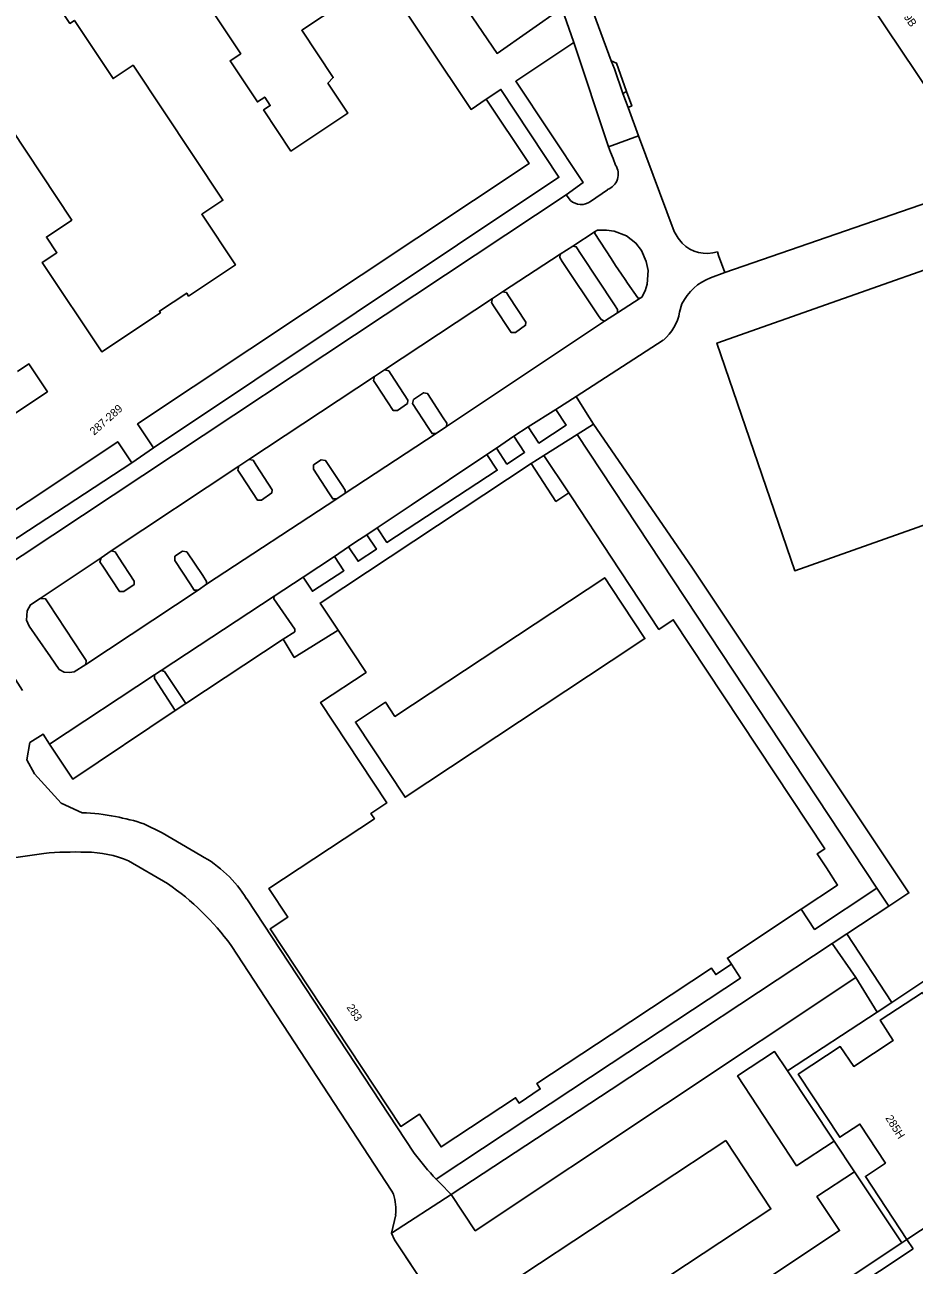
# Model space of a CAD drawing. Extents: x 161483 to 162250, y 379484 to 380833.
# Drawn here: x 161926.7 to 162037.8, y 379836.6 to 379991.6 of the extents above; entities that cross this region are included whole.
import ezdxf

# ---------------------------------------------------------------- set-up
doc = ezdxf.new("R2010")
doc.units = 0
for name, color, linetype in [('IMGEO_Berm_halfverhard', 7, 'Continuous'), ('IMGEO_Erf', 7, 'Continuous'), ('IMGEO_Groenvoorziening', 7, 'Continuous'), ('IMGEO_Hek', 7, 'Continuous'), ('IMGEO_Pand', 7, 'Continuous'), ('IMGEO_Pand_nummerreeks', 7, 'Continuous'), ('IMGEO_Parkeervlak_gesloten', 7, 'Continuous'), ('IMGEO_Parkeervlak_open', 7, 'Continuous'), ('IMGEO_Rijbaan_lokaal_gesloten', 7, 'Continuous'), ('IMGEO_Rijbaan_lokaal_open', 7, 'Continuous'), ('IMGEO_Voetpad_gesloten', 7, 'Continuous'), ('IMGEO_Voetpad_open', 7, 'Continuous')]:
    doc.layers.add(name, color=color, linetype=linetype)

msp = doc.modelspace()

# ---------------------------------------------------------------- linework, layer by layer
at = {"layer": 'IMGEO_Berm_halfverhard'}
msp.add_lwpolyline([(162001.88, 379983.25), (162001.46, 379982.97), (162002.09, 379981.25), (162002.56, 379981.43)], close=True, dxfattribs=at)
at = {"layer": 'IMGEO_Erf'}
for points in [[(161983.56, 380033.74), (161983.36, 380033.34), (161995.24, 380000), (162000, 379987.08), (162000.65, 379986.76), (162001.88, 379983.25), (162002.56, 379981.43), (162002.09, 379981.25), (162003.41, 379977.7), (162007.84, 379965.74), (162008.36, 379964.92), (162008.87, 379964.28)], [(162039.96, 379982.84), (162028.66, 379999.75), (162041.36, 380008.23)], [(162013.26, 379963.21), (162013.41, 379962.76), (162014.17, 379960.6), (162053.65, 379974.23)], [(161963.67, 379906.9), (161969.36, 379910.65), (161965.86, 379915.94), (161960.38, 379912.53), (161958.98, 379914.8), (161946.82, 379906.77), (161945.52, 379905.9), (161932.7, 379897.32), (161929.81, 379901.69), (161928.99, 379902.95), (161927.34, 379901.88), (161926.98, 379899.71), (161927.93, 379897.99), (161931.25, 379894.29), (161933.89, 379893.12)], [(161978.11, 379847.32), (161989.7, 379854.97), (161992.36, 379856.73), (162000, 379861.77), (162014.2, 379871.15), (162016.16, 379872.45), (162015.01, 379874.2), (162013.05, 379872.9), (162012.53, 379873.68), (162000, 379865.41), (161990.69, 379859.26), (161991.13, 379858.6), (161988.47, 379856.84), (161988.03, 379857.5), (161978.74, 379851.36), (161976.03, 379855.45), (161973.7, 379853.91), (161957.37, 379878.6), (161959.59, 379880.07), (161957.22, 379883.66), (161970.41, 379892.36), (161969.96, 379893.03), (161971.95, 379894.34), (161963.67, 379906.9)], [(161941.6, 379891.73), (161943.89, 379890.6), (161948.71, 379887.78)], [(161954.44, 379882.35), (161975.38, 379850.59)]]:
    msp.add_lwpolyline(points, dxfattribs=at)
msp.add_lwpolyline([(162000, 379912.1), (162004.21, 379914.88), (162000, 379921.24), (161999.18, 379922.48), (161972.96, 379905.15), (161971.79, 379906.92), (161968.03, 379904.44), (161974.24, 379895.05)], close=True, dxfattribs=at)
for centre, radius, start, end in [((162011.92, 379967.26), 4.26, 224.2723, 288.2218), ((161933.26, 379869.89), 23.24, 78.1592, 88.45), ((161933.66, 379868.06), 24.96, 71.4423, 79.9123), ((161941.45, 379874.39), 15.23, 31.5053, 61.5622), ((162004.44, 379872.12), 36.17, 216.5301, 223.2876)]:
    msp.add_arc(centre, radius, start, end, dxfattribs=at)
at = {"layer": 'IMGEO_Groenvoorziening'}
for points in [[(161991.55, 380000), (161990.18, 380003.84), (161979.58, 379997.08), (161985.72, 379987.99), (161993.82, 379993.63)], [(161993.45, 379972.52), (161986.21, 379983.49), (161984.38, 379982.28), (161989.73, 379974.23), (161940.81, 379941.69), (161942.8, 379938.7)], [(162059.96, 379968.3), (162073.37, 379941.23), (162022.93, 379923.35), (162013.19, 379951.8)], [(162059.96, 379968.3), (162013.19, 379951.8), (162022.93, 379923.35), (162073.37, 379941.23)], [(161998.27, 379965.9), (161998.1, 379965.83), (161997.99, 379965.76), (161997.96, 379965.51), (162000, 379962.39), (162000.52, 379961.51), (162001.29, 379960.42), (162001.75, 379959.73), (162002.04, 379959.29), (162003.3, 379957.45), (162003.59, 379957.4), (162003.8, 379957.53), (162004.22, 379958.32), (162004.5, 379959.15), (162004.59, 379960.86), (162004.37, 379961.98), (162003.77, 379963.36), (162003.08, 379964.29), (162001.92, 379965.2), (162000.36, 379965.8), (161999.42, 379965.91)], [(161995.19, 379963.93), (161993.63, 379962.91), (161993.55, 379962.48), (161993.87, 379962), (161998.4, 379955.21), (161998.72, 379954.73), (161999.16, 379954.52), (162000.78, 379955.59), (162000.79, 379956.01), (162000.42, 379956.58), (161996.25, 379962.89), (161995.63, 379963.83)], [(161986.41, 379958.22), (161985.16, 379957.37), (161985.02, 379956.87), (161985.29, 379956.46), (161987.48, 379953.13), (161988.01, 379953.13), (161989.28, 379954.02), (161989.32, 379954.43), (161987.17, 379957.72), (161986.92, 379958.11)], [(161971.68, 379948.46), (161970.43, 379947.61), (161970.3, 379947.11), (161970.62, 379946.62), (161972.75, 379943.37), (161973.28, 379943.37), (161974.55, 379944.26), (161974.59, 379944.67), (161972.5, 379947.88), (161972.19, 379948.35)], [(161976.54, 379945.59), (161975.29, 379944.74), (161975.15, 379944.25), (161977.12, 379941.24), (161977.61, 379940.5), (161978.13, 379940.5), (161979.41, 379941.39), (161979.44, 379941.8), (161979, 379942.48), (161977.05, 379945.48)], [(161994.38, 379941.55), (161993.08, 379943.52), (161989.62, 379941.33), (161990.95, 379939.31)], [(161987.84, 379940.15), (161985.64, 379938.68), (161986.95, 379936.69), (161989.16, 379938.14)], [(161995.74, 379940.39), (161991.58, 379937.76), (161994.69, 379933.07), (161995.09, 379932.47), (162000, 379925.03), (162005.95, 379916.03), (162007.75, 379917.22), (162026.68, 379888.6), (162025.71, 379887.96), (162026.87, 379886.21), (162028.28, 379884.07), (162023.74, 379881.07), (162025.41, 379878.54), (162033.2, 379883.69)], [(161940.07, 379936.85), (161938.32, 379939.47), (161915.88, 379924.55), (161917.51, 379922.1), (161917.71, 379922.23)], [(161954.72, 379937.27), (161953.47, 379936.42), (161953.33, 379935.92), (161953.74, 379935.3), (161955.79, 379932.18), (161956.31, 379932.18), (161957.58, 379933.07), (161957.62, 379933.48), (161955.61, 379936.56), (161955.23, 379937.16)], [(161964.29, 379937.12), (161963.76, 379937.2), (161962.78, 379936.57), (161962.78, 379936.04), (161964.69, 379933.09), (161965.19, 379932.32), (161965.72, 379932.32), (161966.75, 379933.05), (161966.75, 379933.41), (161966.27, 379934.12)], [(161985.75, 379935.9), (161984.45, 379937.88), (161974.99, 379931.56), (161970.76, 379928.73), (161971.97, 379926.89)], [(161970.66, 379926.03), (161969.45, 379927.86), (161968.09, 379926.95), (161967.17, 379926.34), (161968.36, 379924.53)], [(161937.49, 379925.83), (161936.24, 379924.98), (161936.11, 379924.48), (161936.56, 379923.79), (161938.56, 379920.74), (161939.09, 379920.74), (161940.36, 379921.63), (161940.4, 379922.04), (161938.44, 379925.05), (161938, 379925.72)], [(161946.96, 379925.72), (161946.43, 379925.8), (161945.46, 379925.17), (161945.46, 379924.64), (161947.36, 379921.71), (161947.86, 379920.93), (161948.39, 379920.93), (161949.42, 379921.66), (161949.42, 379922.02), (161948.94, 379922.74)], [(161966.58, 379923.36), (161965.4, 379925.15), (161961.49, 379922.54), (161962.66, 379920.79)], [(161929.32, 379919.84), (161928.65, 379919.89), (161927.44, 379919.11), (161927.01, 379918.35), (161926.93, 379917.19), (161927.28, 379916.44), (161928.32, 379914.93), (161929.91, 379912.61), (161930.99, 379911.02), (161931.63, 379910.69), (161932.28, 379910.62), (161932.88, 379910.74), (161934.36, 379911.64), (161934.39, 379912.12), (161933.9, 379912.87), (161929.73, 379919.21)], [(161943.76, 379910.9), (161942.9, 379910.33), (161942.9, 379909.88), (161945.52, 379905.9), (161946.82, 379906.77), (161944.17, 379910.77)]]:
    msp.add_lwpolyline(points, close=True, dxfattribs=at)
for points in [[(161948.83, 379967.89), (161951.47, 379969.64), (161940.24, 379986.52), (161937.74, 379984.86), (161932.92, 379992.12), (161932.35, 379991.74), (161926.85, 380000), (161926.28, 380000.87), (161925.84, 380000.58), (161924.97, 380000), (161884.91, 379973.59), (161874.32, 379966.47)], [(161995.33, 379989.38), (161988.07, 379984.52), (161996.49, 379971.87), (161994.35, 379970.34), (161994.89, 379969.62)], [(162000.52, 379974.05), (162000.25, 379974.86), (161999.9, 379975.64), (161999.67, 379976.34), (161995.33, 379989.38)], [(161923.09, 379981.44), (161932.58, 379967.16), (161929.41, 379965.05), (161930.72, 379963.08), (161928.89, 379961.87), (161936.32, 379950.71), (161943.67, 379955.6), (161943.54, 379955.79), (161946.94, 379958.05), (161947.18, 379957.68), (161953.03, 379961.57), (161948.83, 379967.89)], [(162053.65, 379974.23), (162014.17, 379960.6), (162012.41, 379959.95)], [(161997.42, 379969.49), (161999.51, 379970.97)], [(162008.83, 379956.71), (162008.53, 379955.68)], [(162006.5, 379952.17), (161995.63, 379945.11), (161996.77, 379943.25), (161997.76, 379941.67), (162010.05, 379923.78), (162037.18, 379883.1), (162036.32, 379882.53), (162034.67, 379881.44), (162029.43, 379877.98), (162035.07, 379869.4), (162039.32, 379872.23)], [(161922.3, 379940.9), (161929.54, 379945.71), (161927.23, 379949.2), (161925.8, 379948.25)], [(161929.1, 379888.04), (161924.13, 379887.33)], [(161944.55, 379884.27), (161939.69, 379887.11)], [(161972.79, 379845.45), (161972.57, 379845.84), (161952.48, 379876.54)], [(162042.18, 379843.25), (162036.94, 379839.8), (162036.3, 379839.38), (161992.52, 379810.25), (161978.33, 379831.59), (161972.91, 379839.74), (161972.55, 379840.56), (161973.06, 379842.86)]]:
    msp.add_lwpolyline(points, dxfattribs=at)
for centre, radius, start, end in [((161998.83, 379972.9), 2.04, 289.5314, 34.2255), ((161996.24, 379971.2), 2.08, 229.4302, 304.4635), ((162014.77, 379953.76), 6.63, 110.904, 153.5907), ((162002.73, 379956.69), 5.89, 309.8452, 350.1925), ((161932.97, 379846.89), 41.32, 88.0367, 95.3683), ((161934.24, 379874.03), 14.17, 67.3928, 89.4356), ((161925.79, 379857.1), 33.02, 36.0574, 55.3556), ((161966.39, 379843.47), 6.69, 354.7003, 17.1195)]:
    msp.add_arc(centre, radius, start, end, dxfattribs=at)
at = {"layer": 'IMGEO_Hek'}
for points in [[(162059.96, 379968.3), (162013.19, 379951.8), (162022.93, 379923.35), (162073.37, 379941.23), (162059.96, 379968.3)], [(161972.55, 379840.56), (161972.91, 379839.74)], [(162037.72, 379838.62), (162000, 379813.57), (161993.28, 379809.11), (161972.91, 379839.74)], [(162037.72, 379838.62), (162036.94, 379839.8)]]:
    msp.add_lwpolyline(points, dxfattribs=at)
at = {"layer": 'IMGEO_Pand'}
for points in [[(162041.36, 380008.23), (162028.66, 379999.75), (162039.96, 379982.84), (162040.65, 379983.29), (162043.63, 379978.83), (162044.27, 379979.25), (162043.61, 379980.24), (162055.09, 379987.91), (162060.57, 379979.71), (162060.98, 379979.99), (162070.88, 379986.6), (162064.77, 379995.74), (162062.2, 379994.03), (162061.62, 379994.89), (162056.1, 380003.11), (162049.16, 380013.44)], [(162007.75, 379917.22), (162005.95, 379916.03), (162000, 379925.03), (161995.09, 379932.47), (161994.69, 379933.07), (161993.09, 379932.01), (161989.97, 379936.74), (161963.62, 379919.32), (161965.86, 379915.94), (161969.36, 379910.65), (161963.67, 379906.9), (161971.95, 379894.34), (161969.96, 379893.03), (161970.41, 379892.36), (161957.22, 379883.66), (161959.59, 379880.07), (161957.37, 379878.6), (161973.7, 379853.91), (161976.03, 379855.45), (161978.74, 379851.36), (161988.03, 379857.5), (161988.47, 379856.84), (161991.13, 379858.6), (161990.69, 379859.26), (162000, 379865.41), (162012.53, 379873.68), (162013.05, 379872.9), (162015.01, 379874.2), (162014.5, 379874.96), (162023.74, 379881.07), (162028.28, 379884.07), (162026.87, 379886.21), (162025.71, 379887.96), (162026.68, 379888.6)], [(162000, 379912.1), (161974.24, 379895.05), (161968.03, 379904.44), (161971.79, 379906.92), (161972.96, 379905.15), (161999.18, 379922.48), (162000, 379921.24), (162004.21, 379914.88)], [(162036.94, 379839.8), (162042.18, 379843.25), (162040.53, 379845.75), (162045.54, 379849.05), (162047.19, 379846.54), (162052.46, 379850.01), (162038.87, 379870.65), (162033.61, 379867.2), (162035.21, 379864.65), (162030.3, 379861.42), (162028.61, 379863.89), (162023.36, 379860.44), (162028.55, 379852.56), (162031.06, 379854.21), (162034.26, 379849.33), (162031.76, 379847.68)]]:
    msp.add_lwpolyline(points, close=True, dxfattribs=at)
for points in [[(161915.88, 379924.55), (161938.32, 379939.47), (161940.07, 379936.85), (161942.8, 379938.7), (161940.81, 379941.69), (161989.73, 379974.23), (161984.38, 379982.28), (161982.47, 379981), (161971.42, 379997.61), (161961.32, 379990.89), (161965.25, 379984.98), (161964.6, 379984.27), (161967.09, 379980.53), (161959.97, 379975.79), (161956.55, 379980.93), (161957.38, 379981.48), (161956.69, 379982.53), (161955.78, 379981.93), (161952.36, 379987.07), (161953.7, 379987.96), (161950.47, 379992.8)], [(161932.92, 379992.12), (161937.74, 379984.86), (161940.24, 379986.52), (161951.47, 379969.64), (161948.83, 379967.89), (161953.03, 379961.57), (161947.18, 379957.68), (161946.94, 379958.05), (161943.54, 379955.79), (161943.67, 379955.6), (161936.32, 379950.71), (161928.89, 379961.87), (161930.72, 379963.08), (161929.41, 379965.05), (161932.58, 379967.16), (161923.09, 379981.44)], [(161925.8, 379948.25), (161927.23, 379949.2), (161929.54, 379945.71), (161922.3, 379940.9)]]:
    msp.add_lwpolyline(points, dxfattribs=at)
at = {"layer": 'IMGEO_Parkeervlak_gesloten'}
for points in [[(162030.54, 379872.52), (162027.6, 379876.77), (162000, 379858.53), (161979.97, 379845.42), (161982.99, 379840.89)], [(162022, 379860.87), (162020.4, 379863.26), (162015.78, 379860.22), (162023.16, 379849.01), (162027.84, 379852.09)], [(162014.31, 379852.14), (161988.93, 379835.41), (161994.56, 379826.88), (162019.94, 379843.61)], [(162036.3, 379839.38), (162030.4, 379848.24), (162025.7, 379845.15), (162028.52, 379840.9), (161993.78, 379817.79), (161982.75, 379834.37), (161978.33, 379831.59), (161992.52, 379810.25)]]:
    msp.add_lwpolyline(points, close=True, dxfattribs=at)
at = {"layer": 'IMGEO_Parkeervlak_open'}
for points in [[(161997.99, 379965.76), (161995.19, 379963.93), (161995.63, 379963.83), (161996.25, 379962.89), (162000.42, 379956.58), (162000.79, 379956.01), (162000.78, 379955.59), (162003.59, 379957.4), (162003.3, 379957.45), (162002.04, 379959.29), (162001.75, 379959.73), (162001.29, 379960.42), (162000.52, 379961.51), (162000, 379962.39), (161997.96, 379965.51)], [(161978.13, 379940.5), (161977.61, 379940.5), (161977.12, 379941.24), (161975.15, 379944.25), (161975.29, 379944.74), (161976.54, 379945.59), (161977.05, 379945.48), (161979, 379942.48), (161979.44, 379941.8), (161979.41, 379941.39), (161999.16, 379954.52), (161998.72, 379954.73), (161998.4, 379955.21), (161993.87, 379962), (161993.55, 379962.48), (161993.63, 379962.91), (161986.41, 379958.22), (161986.92, 379958.11), (161987.17, 379957.72), (161989.32, 379954.43), (161989.28, 379954.02), (161988.01, 379953.13), (161987.48, 379953.13), (161985.29, 379956.46), (161985.02, 379956.87), (161985.16, 379957.37), (161971.68, 379948.46), (161972.19, 379948.35), (161972.5, 379947.88), (161974.59, 379944.67), (161974.55, 379944.26), (161973.28, 379943.37), (161972.75, 379943.37), (161970.62, 379946.62), (161970.3, 379947.11), (161970.43, 379947.61), (161954.72, 379937.27), (161955.23, 379937.16), (161955.61, 379936.56), (161957.62, 379933.48), (161957.58, 379933.07), (161956.31, 379932.18), (161955.79, 379932.18), (161953.74, 379935.3), (161953.33, 379935.92), (161953.47, 379936.42), (161937.49, 379925.83), (161938, 379925.72), (161938.44, 379925.05), (161940.4, 379922.04), (161940.36, 379921.63), (161939.09, 379920.74), (161938.56, 379920.74), (161936.56, 379923.79), (161936.11, 379924.48), (161936.24, 379924.98), (161928.65, 379919.89), (161929.32, 379919.84), (161929.73, 379919.21), (161933.9, 379912.87), (161934.39, 379912.12), (161934.36, 379911.64), (161948.39, 379920.93), (161947.86, 379920.93), (161947.36, 379921.71), (161945.46, 379924.64), (161945.46, 379925.17), (161946.43, 379925.8), (161946.96, 379925.72), (161948.94, 379922.74), (161949.42, 379922.02), (161949.42, 379921.66), (161965.72, 379932.32), (161965.19, 379932.32), (161964.69, 379933.09), (161962.78, 379936.04), (161962.78, 379936.57), (161963.76, 379937.2), (161964.29, 379937.12), (161966.27, 379934.12), (161966.75, 379933.41), (161966.75, 379933.05)], [(161958.98, 379914.8), (161960.45, 379915.74), (161960.45, 379916.05), (161957.83, 379919.83), (161957.89, 379920.17), (161943.76, 379910.9), (161944.17, 379910.77), (161946.82, 379906.77)], [(161945.52, 379905.9), (161942.9, 379909.88), (161942.9, 379910.33), (161929.81, 379901.69), (161932.7, 379897.32)]]:
    msp.add_lwpolyline(points, close=True, dxfattribs=at)
at = {"layer": 'IMGEO_Rijbaan_lokaal_gesloten'}
msp.add_lwpolyline([(161984.58, 380019.56), (161986.68, 380013.64), (161989.35, 380006.16), (161990.18, 380003.84), (161991.55, 380000), (161993.82, 379993.63), (161995.33, 379989.38), (161999.67, 379976.34), (162003.41, 379977.7), (162002.09, 379981.25), (162001.46, 379982.97), (162000.38, 379986.05), (162000, 379987.08), (161995.24, 380000), (161983.36, 380033.34), (161978.1, 380048.4), (161966.15, 380081.48), (161961.02, 380096.55)], dxfattribs=at)
for points in [[(162000.65, 379986.76), (162000, 379987.08), (162000.38, 379986.05), (162001.46, 379982.97), (162001.88, 379983.25)], [(162030.4, 379848.24), (162027.84, 379852.09), (162023.16, 379849.01), (162015.78, 379860.22), (162020.4, 379863.26), (162022, 379860.87), (162033.24, 379868.2), (162030.54, 379872.52), (161982.99, 379840.89), (161979.97, 379845.42), (161972.55, 379840.56), (161972.91, 379839.74), (161978.33, 379831.59), (161982.75, 379834.37), (161993.78, 379817.79), (162028.52, 379840.9), (162025.7, 379845.15)], [(162014.31, 379852.14), (162019.94, 379843.61), (161994.56, 379826.88), (161988.93, 379835.41)]]:
    msp.add_lwpolyline(points, close=True, dxfattribs=at)
at = {"layer": 'IMGEO_Rijbaan_lokaal_open'}
for points in [[(161950.47, 379992.8), (161953.7, 379987.96), (161952.36, 379987.07), (161955.78, 379981.93), (161956.69, 379982.53), (161957.38, 379981.48), (161956.55, 379980.93), (161959.97, 379975.79), (161967.09, 379980.53), (161964.6, 379984.27), (161965.25, 379984.98), (161961.32, 379990.89), (161971.42, 379997.61)], [(162008.87, 379964.28), (162008.36, 379964.92), (162007.84, 379965.74), (162003.41, 379977.7), (161999.67, 379976.34), (161999.9, 379975.64), (162000.25, 379974.86), (162000.52, 379974.05)], [(161999.51, 379970.97), (161997.42, 379969.49)], [(161994.89, 379969.62), (161994.35, 379970.34), (161918.79, 379920.28), (161925.54, 379909.77), (161926.43, 379908.37)], [(162012.41, 379959.95), (162014.17, 379960.6), (162013.41, 379962.76), (162013.26, 379963.21)], [(162008.53, 379955.68), (162008.83, 379956.71)], [(161961.49, 379922.54), (161965.4, 379925.15), (161967.17, 379926.34), (161968.09, 379926.95), (161969.45, 379927.86), (161970.76, 379928.73), (161974.99, 379931.56), (161984.45, 379937.88), (161985.64, 379938.68), (161987.84, 379940.15), (161989.62, 379941.33), (161993.08, 379943.52), (161995.63, 379945.11), (162006.5, 379952.17)], [(161933.89, 379893.12), (161931.25, 379894.29), (161927.93, 379897.99), (161926.98, 379899.71), (161927.34, 379901.88), (161928.99, 379902.95), (161929.81, 379901.69), (161942.9, 379910.33), (161943.76, 379910.9), (161957.89, 379920.17), (161961.49, 379922.54)], [(161948.71, 379887.78), (161943.89, 379890.6), (161941.6, 379891.73)], [(161924.13, 379887.33), (161929.1, 379888.04)], [(161939.69, 379887.11), (161944.55, 379884.27)], [(161975.38, 379850.59), (161954.44, 379882.35)], [(161952.48, 379876.54), (161972.57, 379845.84), (161972.79, 379845.45)], [(161973.06, 379842.86), (161972.55, 379840.56), (161979.97, 379845.42), (161978.6, 379846.81), (161978.11, 379847.32)]]:
    msp.add_lwpolyline(points, dxfattribs=at)
msp.add_lwpolyline([(161936.24, 379924.98), (161937.49, 379925.83), (161953.47, 379936.42), (161954.72, 379937.27), (161970.43, 379947.61), (161971.68, 379948.46), (161985.16, 379957.37), (161986.41, 379958.22), (161993.63, 379962.91), (161995.19, 379963.93), (161997.99, 379965.76), (161998.1, 379965.83), (161998.27, 379965.9), (161999.42, 379965.91), (162000.36, 379965.8), (162001.92, 379965.2), (162003.08, 379964.29), (162003.77, 379963.36), (162004.37, 379961.98), (162004.59, 379960.86), (162004.5, 379959.15), (162004.22, 379958.32), (162003.8, 379957.53), (162003.59, 379957.4), (162000.78, 379955.59), (161999.16, 379954.52), (161979.41, 379941.39), (161978.13, 379940.5), (161966.75, 379933.05), (161965.72, 379932.32), (161949.42, 379921.66), (161948.39, 379920.93), (161934.36, 379911.64), (161932.88, 379910.74), (161932.28, 379910.62), (161931.63, 379910.69), (161930.99, 379911.02), (161929.91, 379912.61), (161928.32, 379914.93), (161927.28, 379916.44), (161926.93, 379917.19), (161927.01, 379918.35), (161927.44, 379919.11), (161928.65, 379919.89)], close=True, dxfattribs=at)
for centre, radius, start, end in [((161998.83, 379972.9), 2.04, 289.5314, 34.2255), ((161996.24, 379971.2), 2.08, 229.4302, 304.4635), ((162011.92, 379967.26), 4.26, 224.2723, 288.2218), ((162014.77, 379953.76), 6.63, 110.904, 153.5907), ((162002.73, 379956.69), 5.89, 309.8452, 350.1925), ((161933.26, 379869.89), 23.24, 78.1592, 88.45), ((161933.66, 379868.06), 24.96, 71.4423, 79.9123), ((161932.97, 379846.89), 41.32, 88.0367, 95.3683), ((161934.24, 379874.03), 14.17, 67.3928, 89.4356), ((161941.45, 379874.39), 15.23, 31.5053, 61.5622), ((161925.79, 379857.1), 33.02, 36.0574, 55.3556), ((162004.44, 379872.12), 36.17, 216.5301, 223.2876), ((161966.39, 379843.47), 6.69, 354.7003, 17.1195)]:
    msp.add_arc(centre, radius, start, end, dxfattribs=at)
at = {"layer": 'IMGEO_Voetpad_gesloten'}
msp.add_lwpolyline([(161997.76, 379941.67), (161995.74, 379940.39), (162033.2, 379883.69), (162034.67, 379881.44), (162036.32, 379882.53), (162037.18, 379883.1), (162010.05, 379923.78)], close=True, dxfattribs=at)
at = {"layer": 'IMGEO_Voetpad_open'}
for points in [[(161971.42, 379997.61), (161982.47, 379981), (161984.38, 379982.28), (161986.21, 379983.49), (161993.45, 379972.52), (161942.8, 379938.7), (161940.07, 379936.85), (161917.71, 379922.23)], [(161918.79, 379920.28), (161994.35, 379970.34), (161996.49, 379971.87), (161988.07, 379984.52), (161995.33, 379989.38), (161993.82, 379993.63), (161985.72, 379987.99), (161979.58, 379997.08)], [(162039.32, 379872.23), (162035.07, 379869.4), (162033.24, 379868.2), (162022, 379860.87), (162027.84, 379852.09), (162030.4, 379848.24), (162036.3, 379839.38), (162036.94, 379839.8), (162031.76, 379847.68), (162034.26, 379849.33), (162031.06, 379854.21), (162028.55, 379852.56), (162023.36, 379860.44), (162028.61, 379863.89), (162030.3, 379861.42), (162035.21, 379864.65), (162033.61, 379867.2), (162038.87, 379870.65)]]:
    msp.add_lwpolyline(points, dxfattribs=at)
for points in [[(161989.97, 379936.74), (161991.58, 379937.76), (161995.74, 379940.39), (161997.76, 379941.67), (161996.77, 379943.25), (161995.63, 379945.11), (161993.08, 379943.52), (161994.38, 379941.55), (161990.95, 379939.31), (161989.62, 379941.33), (161987.84, 379940.15), (161989.16, 379938.14), (161986.95, 379936.69), (161985.64, 379938.68), (161984.45, 379937.88), (161985.75, 379935.9), (161971.97, 379926.89), (161970.76, 379928.73), (161969.45, 379927.86), (161970.66, 379926.03), (161968.36, 379924.53), (161967.17, 379926.34), (161965.4, 379925.15), (161966.58, 379923.36), (161962.66, 379920.79), (161961.49, 379922.54), (161957.89, 379920.17), (161957.83, 379919.83), (161960.45, 379916.05), (161960.45, 379915.74), (161958.98, 379914.8), (161960.38, 379912.53), (161965.86, 379915.94), (161963.62, 379919.32)], [(161991.58, 379937.76), (161989.97, 379936.74), (161993.09, 379932.01), (161994.69, 379933.07)], [(162027.6, 379876.77), (162029.43, 379877.98), (162034.67, 379881.44), (162033.2, 379883.69), (162025.41, 379878.54), (162023.74, 379881.07), (162014.5, 379874.96), (162015.01, 379874.2), (162016.16, 379872.45), (162014.2, 379871.15), (162000, 379861.77), (161992.36, 379856.73), (161989.7, 379854.97), (161978.11, 379847.32), (161978.6, 379846.81), (161979.97, 379845.42), (162000, 379858.53)], [(162029.43, 379877.98), (162027.6, 379876.77), (162030.54, 379872.52), (162033.24, 379868.2), (162035.07, 379869.4)]]:
    msp.add_lwpolyline(points, close=True, dxfattribs=at)

# ---------------------------------------------------------------- texts
at = {"layer": 'IMGEO_Pand_nummerreeks'}
for s, rotation, p in [('289A-289B', 303.7487, (162033.69, 379996.76)), ('287-289', 41.7285, (161935.37, 379940.21)), ('283', 303.4834, (161966.88, 379868.8)), ('285H', 302.0054, (162034.21, 379854.96))]:
    msp.add_text(s, height=1, rotation=rotation, dxfattribs=at).set_placement(p)

doc.saveas('drawing.dxf')
